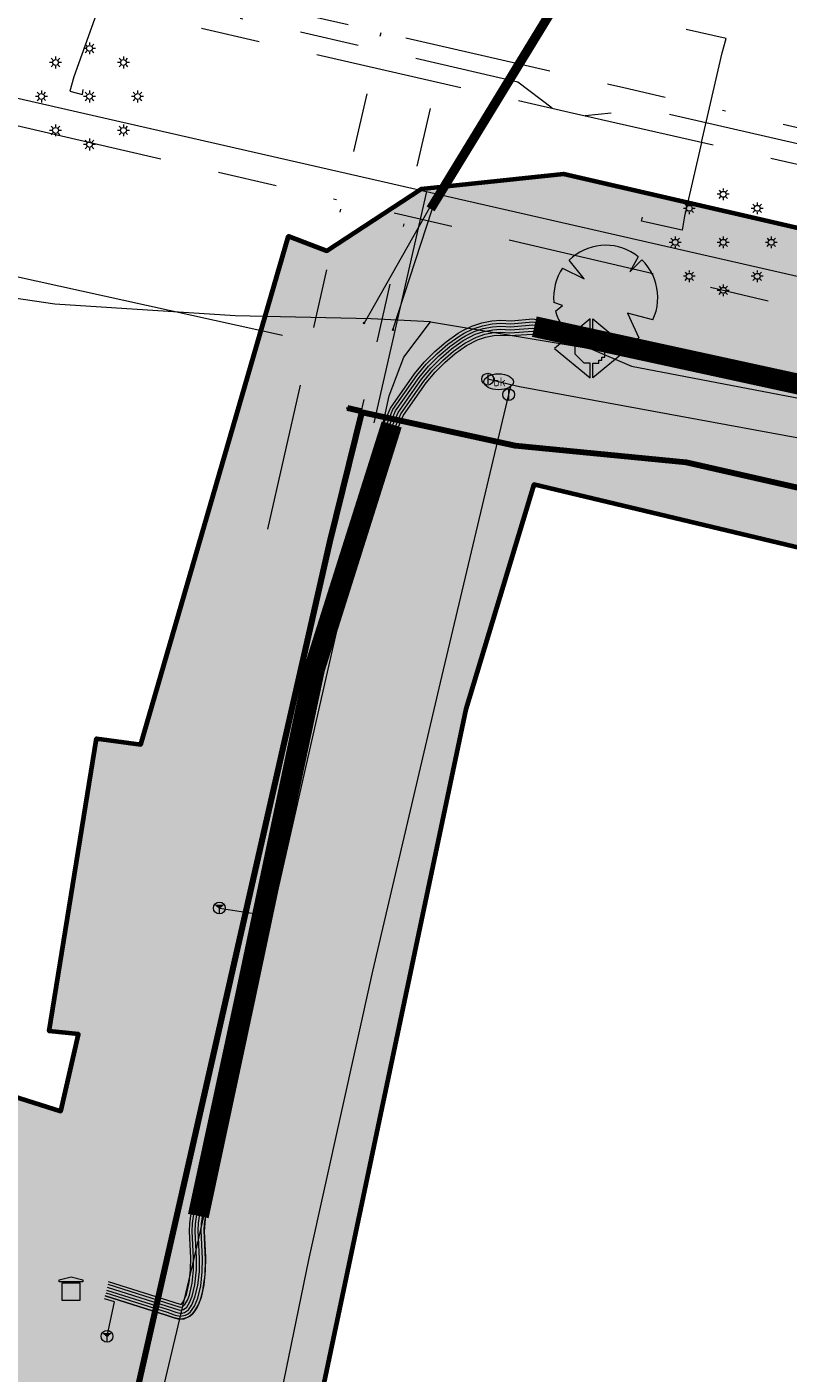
# Model space of a CAD drawing. Header units: metres. Extents: x 90551 to 91648, y 464474 to 467021.
# Tile 662 of 1056: x 90918 to 90944, y 465156 to 465201. Entities that reach past the tile are written whole.
import ezdxf
from ezdxf.enums import TextEntityAlignment as Align
from ezdxf.lldxf.tags import DXFTag

# ---------------------------------------------------------------- set-up
doc = ezdxf.new("R2010")
doc.units = ezdxf.units.M
doc.linetypes.add('RI-OVERIG-SO', pattern=[17, 5, -2, 2, -2, 0, -2, 2, -2])
for name, color, linetype, lineweight in [('B-OI-IE-MEUBILAIR_UNIVERSITEIT LEIDEN-S', 7, 'Continuous', 18), ('B-OI-KL-DATA_HULPSTUK_KPN BV-S', 90, 'Continuous', 18), ('B-OI-KL-DATA_KABELBED_KPN BV-G', 90, 'Continuous', 100), ('B-OI-KL-DATA_OVERIG_UNIVERSITEIT LEIDEN-G', 90, 'KL-DATA-SO', 18), ('B-OI-KL-DATA_SLIB LEIDEN PA CIRCET NEDERLAND-G', 90, 'KL-DATA-SO', 18), ('B-OI-KL-ET_LS_230 V_UNIVERSITEIT LEIDEN-G', 190, 'KL-LS-SO', 18), ('B-OI-KL-ET_LS_400 V_LIANDER NV PAC 2AI68G2-G', 190, 'KL-LS-SO', 18), ('B-OI-KL-ET_LS_HULPSTUK_LIANDER NV PAC 2AI68G2-S', 190, 'Continuous', 18), ('B-OI-KL-ET_MS_10 KV_LIANDER NV PAC 2AI68G2-G', 130, 'KL-MS-SO', 18), ('B-OI-KL-ET_MS_10 KV_UNIVERSITEIT LEIDEN-G', 130, 'KL-MS-SO', 18), ('B-OI-KL-ET_MS_HULPSTUK_LIANDER NV PAC 2AI68G2-S', 130, 'Continuous', 18), ('B-OI-KL-ET_MS_LIANDER NV PAC 2AI68G2-G', 130, 'KL-MS-SO', 18), ('B-OI-KL-WATER_160_DUNEA NV-G', 170, 'KL-WATER-SO', 18), ('B-OI-KL-WATER_DUNEA NV-S', 170, 'Continuous', 18), ('B-OI-KL-WATER_HULPSTUK_DUNEA NV-S', 170, 'Continuous', 18), ('B-OI-KL-WATER_OVERIG_UNIVERSITEIT LEIDEN-G', 170, 'KL-WATER-SO', 18), ('B-OI-RI-VRIJVERVAL_OVERIG_UNIVERSITEIT LEIDEN-G', 210, 'RI-OVERIG-SO', 18)]:
    doc.layers.add(name, color=color, linetype=linetype, lineweight=lineweight)
doc.layers.add('B-OI-KL-ET_LS_MANTELBUIS_POLYETHEEN_75_LIANDER NV PAC 2AI68G2-G', color=190, linetype='Continuous', lineweight=100, transparency=0.5)
doc.layers.add('B-OI-KL-ET_MS_MANTELBUIS_POLYVINYLCHLORIDE PVC_110_LIANDER NV PAC 2AI68G2-G', color=130, linetype='Continuous', lineweight=100, transparency=0.5)
doc.layers.add('B-OI-OG-INFO_EIS VOORZORGSMAATREGEL_UNIVERSITEIT LEIDEN-GV', color=7, linetype='Continuous', lineweight=70, true_color=0xfa194b, transparency=0.8)
doc.layers.add('B-OI-OG-INFO_EIS VOORZORGSMAATREGEL_UNIVERSITEIT LEIDEN-V', color=7, linetype='Continuous', lineweight=18, true_color=0xfa194b, transparency=0.8)
doc.styles.add('NLCS-ISO', font='NLCS-ISO.TTF')
tags = doc.linetypes.add('KL-DATA-SO', pattern='A,4,-1,[101,NLCS.SHX,S=0.5,R=0,X=0,Y=0],-1,4,-1,["D",Standard,S=1,R=0,X=-0.25,Y=-0.5],-1.5', length=12.5).pattern_tags.tags
tags[18] = DXFTag(74, 10)
tags = doc.linetypes.add('KL-LS-SO', pattern='A,4,-1,[103,NLCS.SHX,S=0.75,R=0,X=0,Y=0],-1,4,-1,["L",Standard,S=1,R=0,X=0,Y=-0.5],-2', length=13).pattern_tags.tags
tags[18] = DXFTag(74, 10)
tags = doc.linetypes.add('KL-MS-SO', pattern='A,4,-1,[103,NLCS.SHX,S=0.75,R=0,X=0,Y=0],-1,4,-1,["M",Standard,S=1,R=0,X=0,Y=-0.5],-2', length=13).pattern_tags.tags
tags[18] = DXFTag(74, 10)
doc.linetypes.add('KL-WATER-SO', pattern='A,7,-0.5,[168,NLCS.SHX,S=0.75,R=0,X=0.75,Y=0],-2', length=9.5)

# ---------------------------------------------------------------- blocks, each defined once
blk = doc.blocks.new('SKL-WTB_HULP_AARDING-SO')
at = {"color": 0, "linetype": 'ByBlock', "lineweight": 18}
for points in [[(-0.64, 0.48), (0.64, 0.48)], [(-0.48, 0.35), (0.48, 0.35)], [(-0.32, 0.21), (0.32, 0.21)], [(-0.16, 0.08), (0.16, 0.08)], [(0, -0.8), (0, 0.48)]]:
    blk.add_lwpolyline(points, dxfattribs=at)
blk.add_circle((0, 0), 1, dxfattribs=at)
at = {"color": 0, "linetype": 'ByBlock', "lineweight": 18, "style": 'NLCS-ISO', "flags": 1}
for tag, p in [('TYPE', (1.5, 0)), ('OMSCHRIJVING', (1.5, -3)), ('LABEL', (1.5, -1.5))]:
    blk.add_attdef(tag, p, '', height=1, dxfattribs=at)
blk = doc.blocks.new('SKL-WTB_HULP_TECHNISCH GEBOUW-SO')
at = {"color": 0, "linetype": 'ByBlock', "lineweight": 18}
for points in [[(-2, 1.5), (0, 2), (2, 1.5), (2, 1.18), (-2, 1.18)], [(-1.5, 1.02), (1.5, 1.02), (1.5, -2), (-1.5, -2)]]:
    blk.add_lwpolyline(points, close=True, dxfattribs=at)
at = {"color": 0, "linetype": 'ByBlock', "lineweight": 18, "style": 'NLCS-ISO', "flags": 1}
for tag, p in [('TYPE', (2.5, 0)), ('OMSCHRIJVING', (2.5, -3)), ('LABEL', (2.5, -1.5))]:
    blk.add_attdef(tag, p, '', height=1, dxfattribs=at)
blk = doc.blocks.new('SKL-WTB_HULP_OVERIG-SO')
at = {"color": 0, "linetype": 'ByBlock', "lineweight": 18}
for points in [[(-0.14, 0.14), (0.14, -0.14)], [(0.14, 0.14), (-0.14, -0.14)]]:
    blk.add_lwpolyline(points, dxfattribs=at)
at = {"color": 0, "linetype": 'ByBlock', "lineweight": 18, "style": 'NLCS-ISO', "flags": 1}
for tag, p in [('TYPE', (1.5, 0)), ('OMSCHRIJVING', (1.5, -3)), ('LABEL', (1.5, -1.5))]:
    blk.add_attdef(tag, p, '', height=1, dxfattribs=at)
blk = doc.blocks.new('SKL-WTB_HULP_AFSLUITER-SO')
at = {"color": 0, "linetype": 'ByBlock', "lineweight": 18}
blk.add_lwpolyline([(0, 0.8), (0, -0.8)], dxfattribs=at)
blk.add_circle((0, 0), 1, dxfattribs=at)
at = {"color": 0, "linetype": 'ByBlock', "lineweight": 18, "style": 'NLCS-ISO', "flags": 1}
for tag, p in [('TYPE', (1.5, 0)), ('OMSCHRIJVING', (1.5, -3)), ('LABEL', (1.5, -1.5))]:
    blk.add_attdef(tag, p, '', height=1, dxfattribs=at)
blk = doc.blocks.new('SKL-WATER_BRANDKRAAN_BRANDPUT-SO')
at = {"color": 0, "linetype": 'ByBlock', "lineweight": 18}
blk.add_ellipse((0, 0), major_axis=(2.5, 0), ratio=0.54, dxfattribs=at)
at = {"color": 0, "linetype": 'ByBlock', "lineweight": 18, "style": 'NLCS-ISO'}
blk.add_text('bk', height=1.5, dxfattribs=at).set_placement((0.16, 0), align=Align.MIDDLE_CENTER)
blk = doc.blocks.new('SIE-MEUBILAIR_PAAL_LICHTMAST-SO')
for points in [[(-0.62, 0), (-1, 0)], [(-0.71, 0.71), (-0.44, 0.44)], [(0, 1), (0, 0.62)], [(0.44, 0.44), (0.71, 0.71)], [(1, 0), (0.62, 0)], [(-0.71, -0.71), (-0.44, -0.44)], [(0, -0.62), (0, -1)], [(0.44, -0.44), (0.71, -0.71)]]:
    blk.add_lwpolyline(points)
blk.add_circle((0, 0), 0.5)

msp = doc.modelspace()

# ---------------------------------------------------------------- hatches: boundary and pattern name
at = {"layer": 'B-OI-OG-INFO_EIS VOORZORGSMAATREGEL_UNIVERSITEIT LEIDEN-V'}
h = msp.add_hatch(color=256, dxfattribs=at)
h.paths.add_polyline_path([(90555.168, 465011.391), (90559.724, 465022.161), (90656.7, 464920.3), (90662.7, 464915.4), (90664.7, 464912.2), (90667.725, 464916.092), (90669.3, 464928.8), (90669.9, 464945.1), (90674.157, 464954.573), (90680.4, 464961.2), (90687.907, 464965.271), (90696.246, 464967.112), (90703.474, 464966.513), (90772.2, 464926.6), (90773, 464928.1), (90782.4, 464923.4), (90781.4, 464921.1), (90908.2, 464846.4), (90987.711, 464979.057), (90992.46, 464983.909), (90996.945, 464986.258), (91001.9, 464987.3), (91007.6, 464987), (91031.6, 465028.4), (91027.795, 465043.694), (91025.7, 465067.6), (91024.7, 465074), (91023.4, 465076.2), (91023.5, 465081.4), (91026.5, 465086.9), (91027.6, 465088.1), (91030.6, 465089.1), (91034.5, 465088.1), (91037.5, 465085.6), (91037.8, 465081.8), (91035.5, 465074.9), (91035.7, 465068.6), (91039.9, 465043.3), (91072.7, 465099), (91064.6, 465104), (91008.4, 465116.8), (91004.4, 465113.1), (91003.9, 465113.4), (91000.3, 465110.6), (90996.048, 465116.197), (90994.219, 465121.873), (90995.5, 465126.1), (90998.3, 465128.5), (90994.8, 465130.8), (90990.1, 465130.6), (90984.9, 465132.6), (90985.3, 465136.8), (90990.039, 465155.541), (90992.6, 465159.1), (90993.1, 465161.3), (91007, 465158.1), (91006.5, 465155.9), (91007.309, 465151.71), (91004.2, 465137.9), (91072.3, 465122.3), (91089.4, 465151.2), (91089.4, 465151.8), (91071.7, 465155), (90982.5, 465174.7), (90935.6, 465185.9), (90933.3, 465178.3), (90928.5, 465155.5), (90925.4, 465153), (90925, 465151.1), (90915.2, 465153.3), (90915.6, 465154.8), (90914.9, 465155.7), (90918, 465165.2), (90919.6, 465164.7), (90920.2, 465167.3), (90919.2, 465167.4), (90920.8, 465177.3), (90922.3, 465177.1), (90927.3, 465194.3), (90928.6, 465193.8), (90931.8, 465195.9), (90936.6, 465196.4), (91029, 465175.1), (91093.7, 465161.7), (91146.2, 465149.7), (91147.3, 465155.5), (91149.6, 465159.7), (91153.5, 465161.3), (91160.2, 465159.9), (91178.412, 465243.564), (91178.3, 465249.3), (91173.9, 465283.9), (91174, 465291.8), (91174.9, 465296.7), (91176.8, 465296.4), (91191.4, 465359.8), (91190.8, 465364), (91186.582, 465373.003), (91199.254, 465370.325), (91200.2, 465368.3), (91201.4, 465365.2), (91201.8, 465360.7), (91185.9, 465289.5), (91190.1, 465250.7), (91190.234, 465242.909), (91189.1, 465235.3), (91173.9, 465167.5), (91240.4, 465152), (91243.1, 465150.3), (91251.3, 465140.6), (91252.3, 465140.4), (91265.7, 465138.8), (91269.85, 465139.2), (91265.442, 465120.333), (91258.2, 465122.6), (91255.5, 465112.9), (91253.4, 465111.2), (91249.9, 465110.8), (91237.4, 465113.8), (91234, 465116.5), (91221.5, 465119.8), (91133.5, 465140.6), (91131.6, 465138.7), (91126.3, 465135.7), (91120.1, 465144.7), (91114.4, 465146), (91112.1, 465144.3), (91083.3, 465095.6), (91082.7, 465093.1), (91081.9, 465093.2), (91051.3, 465041.3), (91078.3, 465025.2), (91084.1, 465023.6), (91086.9, 465027.5), (91095.6, 465021.2), (91089.3, 465013.4), (91086.3, 465012.1), (91084.3, 465012.2), (91073.9, 465015.2), (91045.7, 465031.7), (91042.9, 465026.6), (91049.295, 465013.735), (91053.2, 465007.7), (91062.3, 464996.5), (91069.6, 464989.8), (91078.4, 464983.3), (91088.8, 464977.6), (91108, 464969.1), (91147.2, 464955), (91165.9, 464949.2), (91196.1, 464942.1), (91210.7, 464939.8), (91223.068, 464938.949), (91220.567, 464928.242), (91218.4, 464928.2), (91183.2, 464934.5), (91164, 464939.3), (91141.3, 464946.4), (91107.6, 464958.2), (91085.7, 464967.8), (91070.7, 464976.1), (91053.4, 464991.2), (91045.1, 465001.8), (91036.7, 465015.8), (91018.7, 464984.8), (91081.2, 464967), (91118, 464949.7), (91133.518, 464943.815), (91161.5, 464935.1), (91175.6, 464931.7), (91198.4, 464927.6), (91215, 464925.5), (91219.826, 464925.071), (91210.816, 464886.506), (91207.7, 464886.9), (91209.2, 464896.8), (91210.7, 464896.8), (91215.4, 464915.4), (91196.9, 464917.7), (91173.7, 464921.9), (91141.917, 464929.933), (91113.9, 464939.9), (91077.4, 464957.1), (91019, 464973.9), (91013.1, 464974.9), (90983.2, 464926.3), (91012.5, 464906.9), (91018.2, 464905.1), (91019.7, 464907.7), (91029.2, 464902), (91024.9, 464895.1), (91022.5, 464893.6), (91019.7, 464893.4), (91021.1, 464890.6), (91021, 464888.1), (91016.7, 464880.9), (91007.9, 464886.8), (91008.9, 464888.1), (90966.3, 464913.6), (90966.439, 464919.905), (90974.2, 464933.1), (90973.4, 464933.7), (90964.1, 464918.4), (90961.1, 464911.3), (90959.8, 464911.5), (90957.4, 464907.6), (90915.7, 464837.1), (90912.3, 464833.2), (90909.7, 464831.9), (90905.6, 464832.6), (90783.9, 464906.1), (90772.5, 464912.4), (90769.9, 464912.2), (90769.4, 464915.9), (90701.6, 464955.9), (90699.3, 464956.6), (90693.8, 464956), (90689.172, 464954.236), (90685.351, 464951.484), (90682.473, 464947.671), (90680.5, 464941.4), (90679.9, 464928.2), (90677.955, 464913.245), (90675.8, 464908.7), (90669.919, 464902.222), (90667.207, 464900.912), (90664.207, 464900.636), (90659.9, 464902.1), (90658.6, 464903.4), (90646.6, 464890.2), (90644.9, 464891.8), (90641.2, 464892.9), (90636.4, 464896.9), (90616, 464899.5), (90613.5, 464882.2), (90603.6, 464883.6), (90606.8, 464905.7), (90608.7, 464908.9), (90612.3, 464909.9), (90638.5, 464907), (90641.3, 464905.8), (90644.7, 464903), (90651.1, 464910)])
h.paths.add_polyline_path([(91170, 465157.9), (91173, 465156.8), (91185.2, 465154.3)], flags=16)
h.paths.add_polyline_path([(91157.7, 465149.5), (91157.4, 465149.6), (91156.7, 465146.4)], flags=16)
h.paths.add_polyline_path([(91236.7, 465142.4), (91209.9, 465148.7), (91232.2, 465143.1)], flags=16)
h.paths.add_polyline_path([(90978.1, 464941.6), (90974.8, 464934.6), (91001.4, 464976.5), (90997.101, 464973.758)], flags=16)
h.paths.add_polyline_path([(91076.7, 465109.9), (91076.5, 465109.5), (91078.5, 465108.8)], flags=16)
h.paths.add_polyline_path([(91084.3, 465122.4), (91081.9, 465118.4), (91082.2, 465118.2)], flags=16)
h.paths.add_polyline_path([(91248.8, 465130.3), (91229.6, 465132.9), (91167.4, 465147.2), (91166.2, 465143.3), (91224.4, 465129.4), (91228.3, 465127.9), (91236.5, 465126.2), (91238.9, 465127.6), (91240.5, 465125), (91243.4, 465124.2), (91243, 465122.7), (91247.7, 465121.6), (91250.5, 465129.9)], flags=16)
h.paths.add_polyline_path([(91099.6, 465149.8), (91099, 465147.4), (91084.5, 465122.8), (91086.186, 465124.615), (91088.5, 465125.5), (91102.5, 465149.2)], flags=16)

# ---------------------------------------------------------------- linework, layer by layer
at = {"layer": 'B-OI-KL-DATA_KABELBED_KPN BV-G', "flags": 128}
for points in [[(90929.782, 465188.367), (90928.684, 465183.934), (90918.639, 465139.684), (90918.008, 465137.349), (90916.755, 465134.974), (90913.651, 465129.658), (90912.082, 465130.369)], [(90929.782, 465188.367), (90929.294, 465188.476)], [(91105.855, 465145.389), (91103.733, 465145.662), (91098.378, 465149.938), (91094.582, 465152.969), (91061.568, 465159.2), (90940.757, 465186.636), (90934.971, 465187.208), (90929.787, 465188.331)]]:
    msp.add_lwpolyline(points, dxfattribs=at)
at = {"layer": 'B-OI-KL-DATA_OVERIG_UNIVERSITEIT LEIDEN-G', "flags": 128}
for points in [[(90932.1, 465191.4), (90930.1, 465191.5), (90925.5, 465191.6), (90919.4, 465192), (90909.9, 465193.4), (90891.8, 465197.9), (90889.6, 465198.7), (90889, 465198.7), (90888.5, 465198.6), (90887.9, 465197.8), (90882.1, 465188.1), (90873.1, 465173.1), (90867.4, 465163.9), (90861.9, 465154.9), (90856.8, 465146.3), (90843.4, 465123.6), (90833.4, 465106.5), (90827.6, 465096.4), (90826.4, 465094.7), (90825.9, 465094.4), (90825.2, 465094.3), (90824.8, 465094.6), (90824.2, 465094.7)], [(90911.9, 465130.3), (90913, 465129.6), (90914.8, 465129.3), (90915.8, 465131.1), (90916.7, 465132.6), (90918.7, 465136.9), (90924.2, 465160.1), (90930, 465185.6), (90930.7, 465188.9), (90931.2, 465190.2), (90932.1, 465191.4), (90937.5, 465190.5)], [(90937.5, 465190.5), (90938.9, 465189.9), (90964, 465185.1), (91000, 465176.3), (91061.3, 465161.4), (91091.4, 465154.5), (91091.9, 465153.3), (91093.1, 465151.7), (91093.4, 465151.4), (91105.8, 465145.1), (91106.1, 465145.2), (91109.1, 465150.3), (91109.4, 465150.4), (91156.7, 465139.7), (91172.8, 465136), (91176.5, 465135.1), (91200.879, 465129.47)], [(90929.782, 465188.367), (90928.684, 465183.934), (90918.639, 465139.684), (90918.008, 465137.349), (90916.755, 465134.974), (90913.651, 465129.658), (90912.082, 465130.369)], [(91105.855, 465145.389), (91103.733, 465145.662), (91098.378, 465149.938), (91094.582, 465152.969), (91061.568, 465159.2), (90940.757, 465186.636), (90934.971, 465187.208), (90929.787, 465188.331)]]:
    msp.add_lwpolyline(points, dxfattribs=at)
at = {"layer": 'B-OI-KL-DATA_SLIB LEIDEN PA CIRCET NEDERLAND-G', "flags": 128}
for points in [[(90932.1, 465191.4), (90930.1, 465191.5), (90925.5, 465191.6), (90919.4, 465192), (90909.9, 465193.4), (90891.8, 465197.9), (90889.6, 465198.7), (90889, 465198.7), (90888.5, 465198.6), (90887.9, 465197.8), (90882.1, 465188.1), (90873.1, 465173.1), (90867.4, 465163.9), (90861.9, 465154.9), (90856.8, 465146.3), (90843.4, 465123.6), (90833.4, 465106.5), (90827.6, 465096.4), (90826.4, 465094.7), (90825.9, 465094.4), (90825.2, 465094.3), (90824.8, 465094.6), (90824.2, 465094.7)], [(90937.5, 465190), (90937.4, 465190), (90937.3, 465190), (90937.2, 465190.1), (90937.1, 465190.2), (90937, 465190.3), (90937, 465190.4), (90937, 465190.5), (90937, 465190.6), (90937, 465190.7), (90937, 465190.8), (90937.1, 465190.8), (90937.1, 465190.9), (90937.2, 465190.9), (90937.2, 465191), (90937.3, 465191), (90937.4, 465191), (90937.5, 465191), (90937.5, 465191.5), (90936.3, 465190.5), (90937.5, 465189.5), (90937.5, 465190)], [(90937.6, 465189.5), (90937.6, 465190), (90937.7, 465190), (90937.8, 465190), (90937.8, 465190.1), (90937.9, 465190.1), (90937.9, 465190.2), (90938, 465190.2), (90938, 465190.3), (90938, 465190.4), (90938, 465190.5), (90938, 465190.6), (90938, 465190.7), (90938, 465190.8), (90937.9, 465190.8), (90937.9, 465190.9), (90937.8, 465190.9), (90937.8, 465191), (90937.7, 465191), (90937.6, 465191), (90937.6, 465191.5), (90938.8, 465190.5), (90937.6, 465189.5)], [(90937.6, 465189.5), (90937.6, 465190), (90937.7, 465190), (90937.8, 465190), (90937.8, 465190.1), (90937.9, 465190.1), (90937.9, 465190.2), (90938, 465190.2), (90938, 465190.3), (90938, 465190.4), (90938, 465190.5), (90938, 465190.6), (90938, 465190.7), (90938, 465190.8), (90937.9, 465190.8), (90937.9, 465190.9), (90937.8, 465190.9), (90937.8, 465191), (90937.7, 465191), (90937.6, 465191), (90937.6, 465191.5), (90938.8, 465190.5), (90937.6, 465189.5)], [(90911.9, 465130.3), (90913, 465129.6), (90914.8, 465129.3), (90915.8, 465131.1), (90916.7, 465132.6), (90918.7, 465136.9), (90924.2, 465160.1), (90930, 465185.6), (90930.7, 465188.9), (90931.2, 465190.2), (90932.1, 465191.4), (90937.5, 465190.5)], [(90937.5, 465190.5), (90937.5, 465190.6)], [(90937.5, 465190.5), (90938.9, 465189.9), (90964, 465185.1), (91000, 465176.3)], [(90937.5, 465190.5), (90937.6, 465190.5)]]:
    msp.add_lwpolyline(points, dxfattribs=at)
at = {"layer": 'B-OI-KL-ET_LS_230 V_UNIVERSITEIT LEIDEN-G', "flags": 128}
for points in [[(90896.447, 465203.922), (91027.674, 465173.96)], [(90930.193, 465187.986), (90931.976, 465195.81)]]:
    msp.add_lwpolyline(points, dxfattribs=at)
at = {"layer": 'B-OI-KL-ET_LS_400 V_LIANDER NV PAC 2AI68G2-G', "flags": 128}
for points in [[(90941.94, 465208.449), (90938.119, 465205.168), (90932.068, 465195.257), (90929.856, 465191.354)], [(90930.832, 465191.133), (90932.163, 465195.201), (90938.204, 465205.096), (90942.047, 465208.424)]]:
    msp.add_lwpolyline(points, dxfattribs=at)
at = {"layer": 'B-OI-KL-ET_LS_MANTELBUIS_POLYETHEEN_75_LIANDER NV PAC 2AI68G2-G', "flags": 128}
for points in [[(90932.068, 465195.257), (90938.119, 465205.168)], [(90932.163, 465195.201), (90938.204, 465205.096)]]:
    msp.add_lwpolyline(points, dxfattribs=at)
at = {"layer": 'B-OI-KL-ET_MS_10 KV_LIANDER NV PAC 2AI68G2-G', "flags": 128}
for points in [[(90927.102, 465190.935), (90915.689, 465193.451), (90888.916, 465199.657), (90888.785, 465199.675), (90888.652, 465199.682), (90888.519, 465199.678), (90888.388, 465199.662), (90888.258, 465199.635), (90888.131, 465199.597), (90888.007, 465199.549), (90887.888, 465199.49), (90887.775, 465199.421), (90887.667, 465199.343), (90887.567, 465199.256), (90887.475, 465199.161), (90887.391, 465199.058), (90887.316, 465198.948), (90886.976, 465198.337), (90830.37, 465103.232), (90828.821, 465100.013), (90827.757, 465098.06), (90826.055, 465094.968), (90824.505, 465092.518), (90823.11, 465090.524), (90822.017, 465088.521), (90820.191, 465085.647), (90818.59, 465083.065), (90817.3, 465081.215), (90815.853, 465078.287), (90814.669, 465076.014), (90813.188, 465073.221), (90811.575, 465070.542), (90810.224, 465068.309), (90805.621, 465060.62), (90804.1, 465057.993), (90802.2, 465055.009), (90801.276, 465053.952), (90737.231, 464945.398), (90735.965, 464943.289), (90735.927, 464943.232), (90735.885, 464943.178), (90735.838, 464943.128), (90735.787, 464943.082), (90735.732, 464943.041), (90735.674, 464943.005), (90735.613, 464942.974), (90735.55, 464942.948), (90735.484, 464942.927), (90735.417, 464942.913), (90735.349, 464942.904), (90735.281, 464942.901), (90735.212, 464942.904), (90735.144, 464942.912), (90735.077, 464942.927), (90735.012, 464942.947), (90734.948, 464942.972), (90734.887, 464943.003), (90733.334, 464943.876), (90717.783, 464953.009), (90716.802, 464953.456), (90715.321, 464952.371), (90713.562, 464951.252), (90711.434, 464950.159), (90708.977, 464949.169), (90707.252, 464948.652), (90704.855, 464948.154), (90702.815, 464947.927), (90695.467, 464947.48), (90685.878, 464946.905)], [(90927.102, 465190.935), (90915.689, 465193.451), (90888.916, 465199.657), (90888.785, 465199.675), (90888.652, 465199.682), (90888.519, 465199.678), (90888.388, 465199.662), (90888.258, 465199.635), (90888.131, 465199.597), (90888.007, 465199.549), (90887.888, 465199.49), (90887.775, 465199.421), (90887.667, 465199.343), (90887.567, 465199.256), (90887.475, 465199.161), (90887.391, 465199.058), (90887.316, 465198.948), (90886.976, 465198.337), (90830.37, 465103.232), (90828.821, 465100.013), (90827.757, 465098.06), (90826.055, 465094.968), (90824.505, 465092.518), (90823.11, 465090.524), (90822.017, 465088.521), (90820.191, 465085.647), (90818.59, 465083.065), (90817.3, 465081.215), (90815.853, 465078.287), (90814.669, 465076.014), (90813.188, 465073.221), (90811.575, 465070.542), (90810.224, 465068.309), (90805.621, 465060.62), (90804.1, 465057.993), (90802.2, 465055.009), (90801.276, 465053.952), (90737.231, 464945.398), (90735.965, 464943.289), (90735.927, 464943.232), (90735.885, 464943.178), (90735.838, 464943.128), (90735.787, 464943.082), (90735.732, 464943.041), (90735.674, 464943.005), (90735.613, 464942.974), (90735.55, 464942.948), (90735.484, 464942.927), (90735.417, 464942.913), (90735.349, 464942.904), (90735.281, 464942.901), (90735.212, 464942.904), (90735.144, 464942.912), (90735.077, 464942.927), (90735.012, 464942.947), (90734.948, 464942.972), (90734.887, 464943.003), (90733.334, 464943.876), (90717.783, 464953.009), (90716.802, 464953.456), (90715.321, 464952.371), (90713.562, 464951.252), (90711.434, 464950.159), (90708.977, 464949.169), (90707.252, 464948.652), (90704.855, 464948.154), (90702.815, 464947.927), (90695.467, 464947.48), (90685.878, 464946.905)], [(90921.204, 465158.939), (90923.638, 465158.163), (90923.676, 465158.173), (90923.739, 465158.248), (90923.85, 465158.498), (90923.942, 465158.898), (90923.987, 465159.334), (90923.99, 465159.735), (90923.946, 465160.628), (90923.957, 465160.902), (90923.99, 465161.157), (90925.594, 465168.645), (90927.932, 465179.725), (90930.55, 465188.02), (90930.746, 465188.48), (90931.562, 465189.642), (90931.888, 465190.03), (90932.245, 465190.39), (90932.632, 465190.719), (90933.043, 465191.014), (90933.195, 465191.106), (90933.504, 465191.256), (90933.837, 465191.366), (90934.179, 465191.431), (90934.484, 465191.45), (90934.832, 465191.43), (90935.563, 465191.498), (90950.518, 465188.241), (90968.734, 465183.827), (90983.813, 465180.078), (90998.711, 465177.174), (91012.978, 465173.79), (91027.917, 465170.174), (91042.311, 465167.099), (91055.031, 465164.662), (91072.94, 465160.366), (91083.826, 465158.375), (91092.355, 465156.863), (91095.02, 465156.126), (91108.61, 465153.239), (91109.21, 465152.987), (91113.864, 465152.133), (91115.191, 465151.737)], [(90921.121, 465158.548), (90923.193, 465157.896), (90923.46, 465157.796), (90923.644, 465157.761), (90923.814, 465157.793), (90923.904, 465157.844), (90923.983, 465157.913), (90924.115, 465158.098), (90924.23, 465158.375), (90924.329, 465158.788), (90924.383, 465159.267), (90924.391, 465159.707), (90924.346, 465160.662), (90924.358, 465160.902), (90924.391, 465161.121), (90925.985, 465168.562), (90928.319, 465179.623), (90930.926, 465187.881), (90931.098, 465188.286), (90931.878, 465189.396), (90932.183, 465189.76), (90932.517, 465190.096), (90932.878, 465190.404), (90933.264, 465190.68), (90933.655, 465190.884), (90933.937, 465190.978), (90934.23, 465191.033), (90934.485, 465191.05), (90934.782, 465191.032), (90935.567, 465191.088), (90950.428, 465187.851), (90968.638, 465183.439), (90983.726, 465179.688), (90998.626, 465176.783), (91012.885, 465173.401), (91027.829, 465169.784), (91042.232, 465166.707), (91054.947, 465164.271), (91072.854, 465159.975), (91083.755, 465157.982), (91092.368, 465156.455), (91093.468, 465155.575), (91093.9, 465154.561), (91094.22, 465153.698), (91094.422, 465153.085), (91094.49, 465152.803), (91094.518, 465152.513), (91094.506, 465152.222), (91094.479, 465152.044), (91094.549, 465150.804), (91094.426, 465149.748), (91093.694, 465148.315), (91088.412, 465139.247), (91082.959, 465130.139), (91081.006, 465127.04)], [(90921.142, 465158.646), (90923.226, 465157.99), (90923.49, 465157.892), (90923.618, 465157.863), (90923.7, 465157.865), (90923.776, 465157.886), (90923.911, 465157.982), (90924.027, 465158.146), (90924.135, 465158.406), (90924.231, 465158.805), (90924.284, 465159.273), (90924.291, 465159.704), (90924.246, 465160.663), (90924.259, 465160.912), (90924.293, 465161.141), (90925.887, 465168.583), (90928.222, 465179.648), (90930.832, 465187.916), (90931.01, 465188.334), (90931.799, 465189.458), (90932.109, 465189.827), (90932.449, 465190.17), (90932.817, 465190.482), (90933.209, 465190.763), (90933.617, 465190.977), (90933.912, 465191.075), (90934.217, 465191.132), (90934.485, 465191.15), (90934.795, 465191.132), (90935.566, 465191.19), (90950.45, 465187.949), (90968.662, 465183.536), (90983.748, 465179.785), (90998.648, 465176.881), (91012.908, 465173.498), (91027.851, 465169.881), (91042.252, 465166.805), (91054.968, 465164.369), (91072.875, 465160.073), (91083.773, 465158.08), (91092.411, 465156.549), (91093.55, 465155.638), (91093.993, 465154.597), (91094.315, 465153.731), (91094.518, 465153.113), (91094.589, 465152.819), (91094.618, 465152.516), (91094.606, 465152.213), (91094.579, 465152.039), (91094.649, 465150.801), (91094.523, 465149.719), (91093.782, 465148.267), (91088.498, 465139.196), (91083.045, 465130.087), (91081.091, 465126.987)], [(90921.163, 465158.744), (90923.628, 465157.963), (90923.753, 465157.986), (90923.855, 465158.071), (90923.955, 465158.225), (90924.04, 465158.436), (90924.132, 465158.822), (90924.186, 465159.324), (90924.19, 465159.741), (90924.146, 465160.628), (90924.156, 465160.885), (90924.187, 465161.121), (90925.79, 465168.603), (90928.125, 465179.674), (90930.738, 465187.95), (90930.922, 465188.383), (90931.72, 465189.519), (90932.035, 465189.895), (90932.381, 465190.243), (90932.755, 465190.561), (90933.154, 465190.847), (90933.29, 465190.93), (90933.58, 465191.07), (90933.887, 465191.172), (90934.204, 465191.232), (90934.485, 465191.25), (90934.807, 465191.231), (90935.565, 465191.293), (90950.473, 465188.046), (90968.686, 465183.633), (90983.77, 465179.883), (90998.669, 465176.978), (91012.931, 465173.596), (91027.873, 465169.979), (91042.271, 465166.903), (91054.989, 465164.467), (91072.898, 465160.17), (91083.791, 465158.179), (91092.315, 465156.667), (91094.97, 465155.933), (91108.55, 465153.047), (91109.141, 465152.799), (91113.815, 465151.939), (91115.354, 465151.514)], [(90921.184, 465158.844), (90923.638, 465158.062), (90923.718, 465158.08), (90923.794, 465158.153), (90923.88, 465158.299), (90923.945, 465158.467), (90924.041, 465158.883), (90924.086, 465159.329), (90924.09, 465159.738), (90924.046, 465160.628), (90924.056, 465160.893), (90924.088, 465161.139), (90925.692, 465168.624), (90928.029, 465179.699), (90930.644, 465187.985), (90930.834, 465188.432), (90931.641, 465189.58), (90931.961, 465189.962), (90932.313, 465190.316), (90932.693, 465190.64), (90933.098, 465190.93), (90933.243, 465191.018), (90933.542, 465191.163), (90933.862, 465191.269), (90934.192, 465191.331), (90934.484, 465191.35), (90934.82, 465191.331), (90935.564, 465191.395), (90950.495, 465188.144), (90968.71, 465183.73), (90983.791, 465179.981), (90998.69, 465177.076), (91012.955, 465173.693), (91027.895, 465170.076), (91042.291, 465167.001), (91055.01, 465164.564), (91072.919, 465160.268), (91083.808, 465158.277), (91092.335, 465156.765), (91094.991, 465156.029), (91108.58, 465153.143), (91109.171, 465152.894), (91113.839, 465152.036), (91115.272, 465151.626)], [(90921.1, 465158.45), (90923.16, 465157.801), (90923.43, 465157.701), (90923.598, 465157.664), (90923.772, 465157.675), (90923.962, 465157.762), (90924.055, 465157.844), (90924.135, 465157.941), (90924.261, 465158.171), (90924.34, 465158.389), (90924.4, 465158.625), (90924.476, 465159.165), (90924.492, 465159.667), (90924.446, 465160.661), (90924.458, 465160.892), (90924.489, 465161.101), (90926.083, 465168.541), (90928.416, 465179.597), (90931.02, 465187.846), (90931.186, 465188.237), (90931.957, 465189.335), (90932.257, 465189.692), (90932.585, 465190.023), (90932.94, 465190.325), (90933.319, 465190.596), (90933.692, 465190.791), (90933.962, 465190.881), (90934.242, 465190.934), (90934.486, 465190.949), (90934.77, 465190.933), (90935.568, 465190.985), (90950.406, 465187.754), (90968.615, 465183.342), (90983.705, 465179.59), (90998.605, 465176.685), (91012.861, 465173.304), (91027.806, 465169.686), (91042.212, 465166.609), (91054.926, 465164.173), (91072.833, 465159.877), (91083.738, 465157.883), (91092.326, 465156.361), (91093.386, 465155.513), (91093.807, 465154.525), (91094.126, 465153.665), (91094.326, 465153.058), (91094.391, 465152.786), (91094.418, 465152.51), (91094.406, 465152.232), (91094.378, 465152.049), (91094.448, 465150.807), (91094.329, 465149.778), (91093.606, 465148.363), (91088.326, 465139.298), (91082.874, 465130.192), (91080.922, 465127.093)]]:
    msp.add_lwpolyline(points, dxfattribs=at)
at = {"layer": 'B-OI-KL-ET_MS_10 KV_UNIVERSITEIT LEIDEN-G', "flags": 128}
for points in [[(90921.204, 465158.939), (90923.638, 465158.163), (90923.676, 465158.173), (90923.739, 465158.248), (90923.85, 465158.498), (90923.942, 465158.898), (90923.987, 465159.334), (90923.99, 465159.735), (90923.946, 465160.628), (90923.957, 465160.902), (90923.99, 465161.157), (90925.594, 465168.645), (90927.932, 465179.725), (90930.55, 465188.02), (90930.746, 465188.48), (90931.562, 465189.642), (90931.888, 465190.03), (90932.245, 465190.39), (90932.632, 465190.719), (90933.043, 465191.014), (90933.195, 465191.106), (90933.504, 465191.256), (90933.837, 465191.366), (90934.179, 465191.431), (90934.484, 465191.45), (90934.832, 465191.43), (90935.563, 465191.498), (90950.518, 465188.241), (90968.734, 465183.827), (90983.813, 465180.078), (90998.711, 465177.174), (91012.978, 465173.79), (91027.917, 465170.174), (91042.311, 465167.099), (91055.031, 465164.662), (91072.94, 465160.366), (91083.826, 465158.375), (91092.355, 465156.863), (91095.02, 465156.126), (91108.61, 465153.239), (91109.21, 465152.987), (91113.864, 465152.133), (91115.191, 465151.737)], [(90921.121, 465158.548), (90923.193, 465157.896), (90923.46, 465157.796), (90923.644, 465157.761), (90923.814, 465157.793), (90923.904, 465157.844), (90923.983, 465157.913), (90924.115, 465158.098), (90924.23, 465158.375), (90924.329, 465158.788), (90924.383, 465159.267), (90924.391, 465159.707), (90924.346, 465160.662), (90924.358, 465160.902), (90924.391, 465161.121), (90925.985, 465168.562), (90928.319, 465179.623), (90930.926, 465187.881), (90931.098, 465188.286), (90931.878, 465189.396), (90932.183, 465189.76), (90932.517, 465190.096), (90932.878, 465190.404), (90933.264, 465190.68), (90933.655, 465190.884), (90933.937, 465190.978), (90934.23, 465191.033), (90934.485, 465191.05), (90934.782, 465191.032), (90935.567, 465191.088), (90950.428, 465187.851), (90968.638, 465183.439), (90983.726, 465179.688), (90998.626, 465176.783), (91012.885, 465173.401), (91027.829, 465169.784), (91042.232, 465166.707), (91054.947, 465164.271), (91072.854, 465159.975), (91083.755, 465157.982), (91092.368, 465156.455), (91093.468, 465155.575), (91093.9, 465154.561), (91094.22, 465153.698), (91094.422, 465153.085), (91094.49, 465152.803), (91094.518, 465152.513), (91094.506, 465152.222), (91094.479, 465152.044), (91094.549, 465150.804), (91094.426, 465149.748), (91093.694, 465148.315), (91088.412, 465139.247), (91082.959, 465130.139), (91081.006, 465127.04)], [(90921.142, 465158.646), (90923.226, 465157.99), (90923.49, 465157.892), (90923.618, 465157.863), (90923.7, 465157.865), (90923.776, 465157.886), (90923.911, 465157.982), (90924.027, 465158.146), (90924.135, 465158.406), (90924.231, 465158.805), (90924.284, 465159.273), (90924.291, 465159.704), (90924.246, 465160.663), (90924.259, 465160.912), (90924.293, 465161.141), (90925.887, 465168.583), (90928.222, 465179.648), (90930.832, 465187.916), (90931.01, 465188.334), (90931.799, 465189.458), (90932.109, 465189.827), (90932.449, 465190.17), (90932.817, 465190.482), (90933.209, 465190.763), (90933.617, 465190.977), (90933.912, 465191.075), (90934.217, 465191.132), (90934.485, 465191.15), (90934.795, 465191.132), (90935.566, 465191.19), (90950.45, 465187.949), (90968.662, 465183.536), (90983.748, 465179.785), (90998.648, 465176.881), (91012.908, 465173.498), (91027.851, 465169.881), (91042.252, 465166.805), (91054.968, 465164.369), (91072.875, 465160.073), (91083.773, 465158.08), (91092.411, 465156.549), (91093.55, 465155.638), (91093.993, 465154.597), (91094.315, 465153.731), (91094.518, 465153.113), (91094.589, 465152.819), (91094.618, 465152.516), (91094.606, 465152.213), (91094.579, 465152.039), (91094.649, 465150.801), (91094.523, 465149.719), (91093.782, 465148.267), (91088.498, 465139.196), (91083.045, 465130.087), (91081.091, 465126.987)], [(90921.163, 465158.744), (90923.628, 465157.963), (90923.753, 465157.986), (90923.855, 465158.071), (90923.955, 465158.225), (90924.04, 465158.436), (90924.132, 465158.822), (90924.186, 465159.324), (90924.19, 465159.741), (90924.146, 465160.628), (90924.156, 465160.885), (90924.187, 465161.121), (90925.79, 465168.603), (90928.125, 465179.674), (90930.738, 465187.95), (90930.922, 465188.383), (90931.72, 465189.519), (90932.035, 465189.895), (90932.381, 465190.243), (90932.755, 465190.561), (90933.154, 465190.847), (90933.29, 465190.93), (90933.58, 465191.07), (90933.887, 465191.172), (90934.204, 465191.232), (90934.485, 465191.25), (90934.807, 465191.231), (90935.565, 465191.293), (90950.473, 465188.046), (90968.686, 465183.633), (90983.77, 465179.883), (90998.669, 465176.978), (91012.931, 465173.596), (91027.873, 465169.979), (91042.271, 465166.903), (91054.989, 465164.467), (91072.898, 465160.17), (91083.791, 465158.179), (91092.315, 465156.667), (91094.97, 465155.933), (91108.55, 465153.047), (91109.141, 465152.799), (91113.815, 465151.939), (91115.354, 465151.514)], [(90921.184, 465158.844), (90923.638, 465158.062), (90923.718, 465158.08), (90923.794, 465158.153), (90923.88, 465158.299), (90923.945, 465158.467), (90924.041, 465158.883), (90924.086, 465159.329), (90924.09, 465159.738), (90924.046, 465160.628), (90924.056, 465160.893), (90924.088, 465161.139), (90925.692, 465168.624), (90928.029, 465179.699), (90930.644, 465187.985), (90930.834, 465188.432), (90931.641, 465189.58), (90931.961, 465189.962), (90932.313, 465190.316), (90932.693, 465190.64), (90933.098, 465190.93), (90933.243, 465191.018), (90933.542, 465191.163), (90933.862, 465191.269), (90934.192, 465191.331), (90934.484, 465191.35), (90934.82, 465191.331), (90935.564, 465191.395), (90950.495, 465188.144), (90968.71, 465183.73), (90983.791, 465179.981), (90998.69, 465177.076), (91012.955, 465173.693), (91027.895, 465170.076), (91042.291, 465167.001), (91055.01, 465164.564), (91072.919, 465160.268), (91083.808, 465158.277), (91092.335, 465156.765), (91094.991, 465156.029), (91108.58, 465153.143), (91109.171, 465152.894), (91113.839, 465152.036), (91115.272, 465151.626)], [(90921.1, 465158.45), (90923.16, 465157.801), (90923.43, 465157.701), (90923.598, 465157.664), (90923.772, 465157.675), (90923.962, 465157.762), (90924.055, 465157.844), (90924.135, 465157.941), (90924.261, 465158.171), (90924.34, 465158.389), (90924.4, 465158.625), (90924.476, 465159.165), (90924.492, 465159.667), (90924.446, 465160.661), (90924.458, 465160.892), (90924.489, 465161.101), (90926.083, 465168.541), (90928.416, 465179.597), (90931.02, 465187.846), (90931.186, 465188.237), (90931.957, 465189.335), (90932.257, 465189.692), (90932.585, 465190.023), (90932.94, 465190.325), (90933.319, 465190.596), (90933.692, 465190.791), (90933.962, 465190.881), (90934.242, 465190.934), (90934.486, 465190.949), (90934.77, 465190.933), (90935.568, 465190.985), (90950.406, 465187.754), (90968.615, 465183.342), (90983.705, 465179.59), (90998.605, 465176.685), (91012.861, 465173.304), (91027.806, 465169.686), (91042.212, 465166.609), (91054.926, 465164.173), (91072.833, 465159.877), (91083.738, 465157.883), (91092.326, 465156.361), (91093.386, 465155.513), (91093.807, 465154.525), (91094.126, 465153.665), (91094.326, 465153.058), (91094.391, 465152.786), (91094.418, 465152.51), (91094.406, 465152.232), (91094.378, 465152.049), (91094.448, 465150.807), (91094.329, 465149.778), (91093.606, 465148.363), (91088.326, 465139.298), (91082.874, 465130.192), (91080.922, 465127.093)], [(90930.543, 465187.997), (90927.932, 465179.725), (90925.594, 465168.645), (90924, 465161.206)], [(90930.639, 465187.967), (90928.029, 465179.699), (90925.692, 465168.624), (90924.098, 465161.185)], [(90930.734, 465187.937), (90928.125, 465179.674), (90925.79, 465168.603), (90924.196, 465161.164)], [(90930.829, 465187.906), (90928.222, 465179.648), (90925.887, 465168.583), (90924.294, 465161.143)], [(90930.925, 465187.876), (90928.319, 465179.623), (90925.985, 465168.562), (90924.392, 465161.122)], [(90931.02, 465187.846), (90928.416, 465179.597), (90926.083, 465168.541), (90924.489, 465161.101)], [(90924.962, 465171.567), (90926.143, 465171.388), (90926.267, 465171.353), (90926.409, 465171.259), (90926.491, 465171.161), (90926.556, 465171.003), (90926.568, 465170.875), (90926.083, 465168.541), (90924.481, 465161.058), (90924.446, 465160.628), (90924.489, 465159.751), (90924.486, 465159.308), (90924.436, 465158.82), (90924.34, 465158.389), (90924.223, 465158.09), (90924.135, 465157.941), (90924.055, 465157.844), (90923.962, 465157.762), (90923.852, 465157.701), (90923.729, 465157.667), (90923.642, 465157.661), (90923.43, 465157.701), (90923.16, 465157.801), (90921.1, 465158.45)], [(90921.162, 465157.081), (90921.414, 465158.246), (90921.079, 465158.351)]]:
    msp.add_lwpolyline(points, dxfattribs=at)
at = {"layer": 'B-OI-KL-ET_MS_LIANDER NV PAC 2AI68G2-G', "flags": 128}
for points in [[(90924.962, 465171.567), (90926.143, 465171.388), (90926.267, 465171.353), (90926.409, 465171.259), (90926.491, 465171.161), (90926.556, 465171.003), (90926.568, 465170.875), (90926.083, 465168.541), (90924.481, 465161.058), (90924.446, 465160.628), (90924.489, 465159.751), (90924.486, 465159.308), (90924.436, 465158.82), (90924.34, 465158.389), (90924.223, 465158.09), (90924.135, 465157.941), (90924.055, 465157.844), (90923.962, 465157.762), (90923.852, 465157.701), (90923.729, 465157.667), (90923.642, 465157.661), (90923.43, 465157.701), (90923.16, 465157.801), (90921.1, 465158.45)], [(90921.162, 465157.081), (90921.414, 465158.246), (90921.079, 465158.351)]]:
    msp.add_lwpolyline(points, dxfattribs=at)
at = {"layer": 'B-OI-KL-ET_MS_MANTELBUIS_POLYVINYLCHLORIDE PVC_110_LIANDER NV PAC 2AI68G2-G', "flags": 128}
for points in [[(91072.95, 465160.363), (91055.031, 465164.662), (91042.311, 465167.099), (91027.917, 465170.174), (91012.978, 465173.79), (90998.711, 465177.174), (90983.813, 465180.078), (90968.734, 465183.827), (90950.518, 465188.241), (90935.674, 465191.474)], [(91072.856, 465159.974), (91054.947, 465164.271), (91042.232, 465166.707), (91027.829, 465169.784), (91012.885, 465173.401), (90998.626, 465176.783), (90983.726, 465179.688), (90968.638, 465183.439), (90950.428, 465187.851), (90935.589, 465191.083)], [(91072.88, 465160.072), (91054.968, 465164.369), (91042.252, 465166.805), (91027.851, 465169.881), (91012.908, 465173.498), (90998.648, 465176.881), (90983.748, 465179.785), (90968.662, 465183.536), (90950.45, 465187.949), (90935.61, 465191.181)], [(91072.903, 465160.169), (91054.989, 465164.467), (91042.271, 465166.903), (91027.873, 465169.979), (91012.931, 465173.596), (90998.669, 465176.978), (90983.77, 465179.883), (90968.686, 465183.633), (90950.473, 465188.046), (90935.632, 465191.278)], [(91072.926, 465160.266), (91055.01, 465164.564), (91042.291, 465167.001), (91027.895, 465170.076), (91012.955, 465173.693), (90998.69, 465177.076), (90983.791, 465179.981), (90968.71, 465183.73), (90950.495, 465188.144), (90935.653, 465191.376)], [(91072.833, 465159.877), (91054.926, 465164.173), (91042.212, 465166.609), (91027.806, 465169.686), (91012.861, 465173.304), (90998.605, 465176.685), (90983.705, 465179.59), (90968.615, 465183.342), (90950.406, 465187.754), (90935.568, 465190.985)], [(90930.543, 465187.997), (90927.932, 465179.725), (90925.594, 465168.645), (90924, 465161.206)], [(90930.639, 465187.967), (90928.029, 465179.699), (90925.692, 465168.624), (90924.098, 465161.185)], [(90930.734, 465187.937), (90928.125, 465179.674), (90925.79, 465168.603), (90924.196, 465161.164)], [(90930.829, 465187.906), (90928.222, 465179.648), (90925.887, 465168.583), (90924.294, 465161.143)], [(90930.925, 465187.876), (90928.319, 465179.623), (90925.985, 465168.562), (90924.392, 465161.122)], [(90931.02, 465187.846), (90928.416, 465179.597), (90926.083, 465168.541), (90924.489, 465161.101)]]:
    msp.add_lwpolyline(points, dxfattribs=at)
at = {"layer": 'B-OI-KL-WATER_160_DUNEA NV-G', "flags": 128}
for points in [[(91108.056, 465150.34), (91107.54, 465150.45), (91107.305, 465150.529), (91107.056, 465150.537), (91096.738, 465152.528), (91091.088, 465153.77), (91081.336, 465155.929), (91071.618, 465158.079), (91061.816, 465160.162), (91051.959, 465162.474), (91042.102, 465164.609), (91032.406, 465166.824), (91022.624, 465169.151), (91013.005, 465171.699), (91003.208, 465174.111), (90993.566, 465176.214), (90983.675, 465178.435), (90973.896, 465180.636), (90964.154, 465182.901), (90954.389, 465185.176), (90944.625, 465187.45), (90935.111, 465189.201), (90934.825, 465189.272), (90934.407, 465189.37), (90934.04, 465189.46)], [(90934.825, 465189.272), (90934.746, 465188.937)], [(90934.746, 465188.937), (90932.432, 465179.199), (90930.143, 465169.432), (90927.974, 465159.671), (90925.963, 465149.841)]]:
    msp.add_lwpolyline(points, dxfattribs=at)
at = {"layer": 'B-OI-KL-WATER_OVERIG_UNIVERSITEIT LEIDEN-G', "flags": 128}
for points in [[(91108.056, 465150.34), (91107.54, 465150.45), (91107.305, 465150.529), (91107.056, 465150.537), (91096.738, 465152.528), (91091.088, 465153.77), (91081.336, 465155.929), (91071.618, 465158.079), (91061.816, 465160.162), (91051.959, 465162.474), (91042.102, 465164.609), (91032.406, 465166.824), (91022.624, 465169.151), (91013.005, 465171.699), (91003.208, 465174.111), (90993.566, 465176.214), (90983.675, 465178.435), (90973.896, 465180.636), (90964.154, 465182.901), (90954.389, 465185.176), (90944.625, 465187.45), (90935.111, 465189.201), (90934.825, 465189.272), (90934.407, 465189.37), (90934.04, 465189.46)], [(90934.825, 465189.272), (90934.746, 465188.937)], [(90934.746, 465188.937), (90932.432, 465179.199), (90930.143, 465169.432), (90927.974, 465159.671), (90925.963, 465149.841)]]:
    msp.add_lwpolyline(points, dxfattribs=at)
at = {"layer": 'B-OI-OG-INFO_EIS VOORZORGSMAATREGEL_UNIVERSITEIT LEIDEN-GV', "flags": 128}
msp.add_lwpolyline([(90982.5, 465174.7), (90935.6, 465185.9), (90933.3, 465178.3), (90928.5, 465155.5), (90925.4, 465153), (90925, 465151.1), (90915.2, 465153.3), (90915.6, 465154.8), (90914.9, 465155.7), (90918, 465165.2), (90919.6, 465164.7), (90920.2, 465167.3), (90919.2, 465167.4), (90920.8, 465177.3), (90922.3, 465177.1), (90927.3, 465194.3), (90928.6, 465193.8), (90931.8, 465195.9), (90936.6, 465196.4), (91029, 465175.1)], dxfattribs=at)
at = {"layer": 'B-OI-RI-VRIJVERVAL_OVERIG_UNIVERSITEIT LEIDEN-G', "flags": 128}
for points in [[(91136.192, 465154.22), (91108.245, 465160.572), (91052.685, 465173.431), (90994.634, 465186.46), (90938.642, 465199.312), (90875.314, 465213.773), (90874.922, 465225.757), (90880.185, 465238.054), (90890.041, 465232.104)], [(90936.218, 465198.625), (90935.062, 465199.51), (90880.652, 465211.985), (90878.784, 465211.732)], [(90878.244, 465211.856), (90936.792, 465198.495)], [(90884.79, 465205.697), (90885.037, 465205.634), (90885.495, 465205.473), (90886.429, 465205.389), (90933.895, 465194.38), (90956.225, 465189.127), (90956.646, 465189.054), (90983.197, 465183.111), (91013.738, 465176.188), (91027.057, 465173.203), (91027.579, 465173.105), (91057.165, 465166.591), (91059.513, 465165.888), (91060.477, 465164.782), (91065.419, 465163.656), (91077.433, 465161.235), (91083.154, 465160.493)], [(90920.902, 465202.114), (90920.036, 465199.691), (90919.903, 465199.201), (90920.328, 465199.086), (90920.356, 465199.26)], [(90926.597, 465184.386), (90930.431, 465201.187)], [(90941.274, 465197.464), (90941.965, 465200.501), (90942.102, 465200.979), (90940.721, 465201.296), (90940.683, 465201.152)], [(90928.742, 465183.896), (90932.307, 465199.518)], [(90936.792, 465198.495), (90995.362, 465185.111)], [(90994.787, 465185.242), (90993.449, 465186.236), (90939.463, 465198.582), (90937.332, 465198.371)], [(90941.272, 465197.47), (90940.699, 465194.976), (90940.621, 465194.498), (90939.24, 465194.809), (90939.279, 465194.944)], [(90939.134, 465193.601), (90939.013, 465193.69), (90938.885, 465193.768), (90938.75, 465193.836), (90938.611, 465193.891), (90938.467, 465193.934), (90938.32, 465193.965), (90938.17, 465193.984), (90938.02, 465193.989), (90937.87, 465193.982), (90937.721, 465193.962), (90937.574, 465193.929), (90937.431, 465193.884), (90937.292, 465193.827), (90937.158, 465193.758), (90937.031, 465193.678), (90936.911, 465193.587), (90936.799, 465193.487)], [(90936.574, 465193.217), (90937.301, 465192.852), (90936.799, 465193.487)], [(90939.134, 465193.601), (90938.851, 465193.091), (90939.256, 465193.494)], [(90939.623, 465191.471), (90939.684, 465191.615), (90939.732, 465191.764), (90939.766, 465191.917), (90939.787, 465192.073), (90939.793, 465192.229), (90939.786, 465192.386), (90939.765, 465192.541), (90939.73, 465192.694), (90939.682, 465192.843), (90939.621, 465192.988), (90939.547, 465193.126), (90939.461, 465193.257), (90939.364, 465193.38), (90939.256, 465193.494)], [(90936.574, 465193.217), (90936.493, 465193.087), (90936.425, 465192.951), (90936.368, 465192.81), (90936.324, 465192.664), (90936.293, 465192.514), (90936.274, 465192.363), (90936.269, 465192.211), (90936.277, 465192.058)], [(90936.332, 465191.761), (90936.568, 465191.951), (90936.277, 465192.058)], [(90936.332, 465191.761), (90936.379, 465191.615), (90936.438, 465191.474), (90936.509, 465191.338), (90936.592, 465191.209), (90936.686, 465191.088), (90936.79, 465190.976), (90936.904, 465190.873), (90937.026, 465190.78), (90937.155, 465190.698), (90937.292, 465190.628), (90937.433, 465190.569)], [(90939.623, 465191.471), (90938.773, 465191.687), (90939.146, 465190.863)], [(90937.647, 465190.507), (90937.692, 465191.102), (90937.433, 465190.569)], [(90937.647, 465190.507), (90937.804, 465190.479), (90937.963, 465190.466), (90938.123, 465190.467), (90938.281, 465190.483), (90938.438, 465190.512), (90938.591, 465190.556), (90938.74, 465190.614), (90938.883, 465190.684), (90939.019, 465190.767), (90939.146, 465190.863)]]:
    msp.add_lwpolyline(points, dxfattribs=at)

# ---------------------------------------------------------------- block references
at = {"layer": 'B-OI-IE-MEUBILAIR_UNIVERSITEIT LEIDEN-S', "xscale": 0.2, "yscale": 0.2, "zscale": 0.2}
for p in [(90920.567, 465200.648), (90919.418, 465200.172), (90921.716, 465200.172), (90918.942, 465199.023), (90920.567, 465199.023), (90922.192, 465199.023), (90919.418, 465197.874), (90921.716, 465197.874), (90920.567, 465197.398), (90942.006, 465195.713), (90940.857, 465195.238), (90943.155, 465195.238), (90940.381, 465194.088), (90942.006, 465194.088), (90943.631, 465194.088), (90940.857, 465192.939), (90943.155, 465192.939), (90942.006, 465192.463)]:
    msp.add_blockref('SIE-MEUBILAIR_PAAL_LICHTMAST-SO', p, dxfattribs=at)
at = {"layer": 'B-OI-KL-DATA_HULPSTUK_KPN BV-S', "xscale": 0.2, "yscale": 0.2, "zscale": 0.2}
for p in [(90929.294, 465188.476), (90929.782, 465188.367), (90929.782, 465188.367), (90929.787, 465188.331)]:
    msp.add_blockref('SKL-WTB_HULP_OVERIG-SO', p, dxfattribs=at)
at = {"layer": 'B-OI-KL-ET_LS_HULPSTUK_LIANDER NV PAC 2AI68G2-S', "xscale": 0.2, "yscale": 0.2, "zscale": 0.2}
for name, p in [('SKL-WTB_HULP_OVERIG-SO', (90929.856, 465191.354)), ('SKL-WTB_HULP_OVERIG-SO', (90930.832, 465191.133)), ('SKL-WTB_HULP_TECHNISCH GEBOUW-SO', (90919.946, 465158.688))]:
    msp.add_blockref(name, p, dxfattribs=at)
at = {"layer": 'B-OI-KL-ET_MS_HULPSTUK_LIANDER NV PAC 2AI68G2-S', "xscale": 0.2, "yscale": 0.2, "zscale": 0.2}
for name, p in [('SKL-WTB_HULP_AARDING-SO', (90924.962, 465171.567)), ('SKL-WTB_HULP_TECHNISCH GEBOUW-SO', (90919.946, 465158.688)), ('SKL-WTB_HULP_AARDING-SO', (90921.162, 465157.081))]:
    msp.add_blockref(name, p, dxfattribs=at)
at = {"layer": 'B-OI-KL-WATER_DUNEA NV-S', "xscale": 0.2, "yscale": 0.2, "zscale": 0.2}
msp.add_blockref('SKL-WATER_BRANDKRAAN_BRANDPUT-SO', (90934.407, 465189.37), dxfattribs=at)
at = {"layer": 'B-OI-KL-WATER_HULPSTUK_DUNEA NV-S', "xscale": 0.2, "yscale": 0.2, "zscale": 0.2}
for p in [(90934.04, 465189.46), (90934.746, 465188.937)]:
    msp.add_blockref('SKL-WTB_HULP_AFSLUITER-SO', p, dxfattribs=at)

doc.saveas('drawing.dxf')
